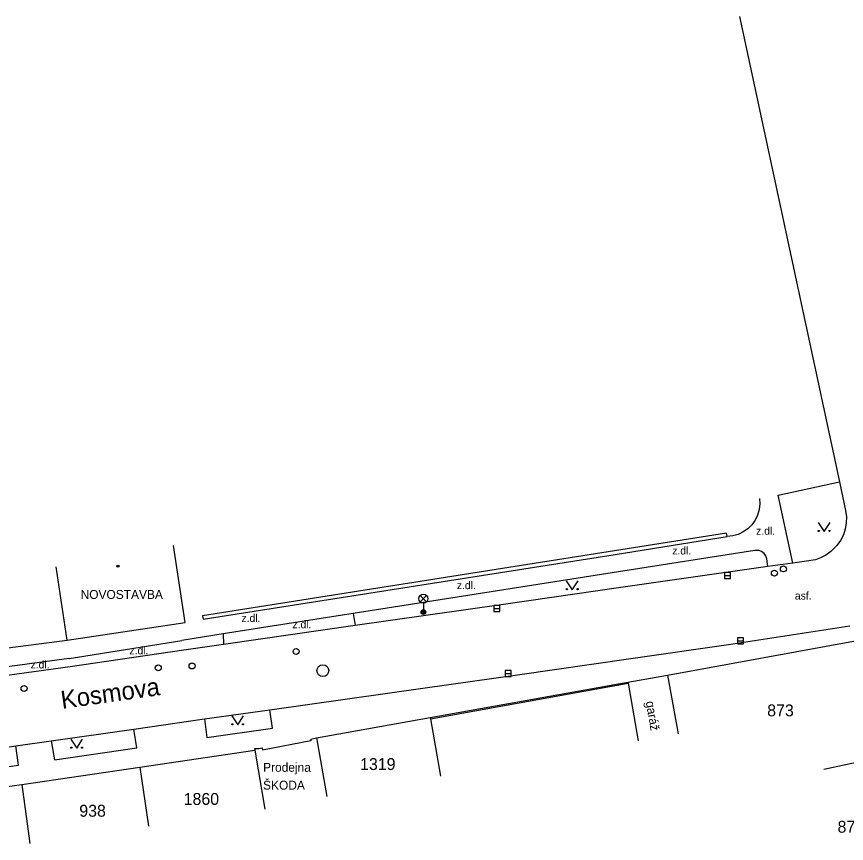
# Model space of a CAD drawing. Extents: x -539515 to -538098, y -1182060 to -1180157.
# Drawn here: x -539150.8 to -539081.1, y -1180319.4 to -1180250 of the extents above; entities that cross this region are included whole.
import ezdxf

# ---------------------------------------------------------------- set-up
doc = ezdxf.new("R2010")
doc.units = 0
for name, color, linetype in [('Vrstva 1', 7, 'Continuous'), ('Vrstva 13', 7, 'Continuous'), ('Vrstva 27', 7, 'Continuous'), ('Vrstva 28', 7, 'Continuous'), ('Vrstva 31', 7, 'Continuous'), ('Vrstva 33', 7, 'Continuous'), ('Vrstva 36', 7, 'Continuous'), ('Vrstva 39', 7, 'Continuous'), ('Vrstva 40', 7, 'Continuous'), ('Vrstva 41', 7, 'Continuous'), ('Vrstva 47', 7, 'Continuous'), ('Vrstva 49', 7, 'Continuous'), ('Vrstva 68', 7, 'Continuous'), ('Vrstva 88', 7, 'Continuous')]:
    doc.layers.add(name, color=color, linetype=linetype)

msp = doc.modelspace()

# ---------------------------------------------------------------- linework, layer by layer
at = {"layer": 'Vrstva 1'}
for p, q in [((-539136.651, -1180300.903), (-539137.621, -1180294.42)), ((-539146.547, -1180302.383), (-539147.468, -1180296.222)), ((-539146.547, -1180302.383), (-539136.651, -1180300.903)), ((-539157.38, -1180303.758), (-539146.547, -1180302.383)), ((-539096.15, -1180305.32), (-539080.21, -1180302.41)), ((-539099.46, -1180305.89), (-539096.15, -1180305.32)), ((-539096.15, -1180305.32), (-539095.257, -1180310.242)), ((-539099.46, -1180305.89), (-539099.442, -1180305.993)), ((-539099.442, -1180305.993), (-539098.614, -1180310.82)), ((-539125.62, -1180310.59), (-539116.07, -1180308.88)), ((-539116.07, -1180308.88), (-539116.052, -1180308.982)), ((-539116.052, -1180308.982), (-539115.191, -1180313.805)), ((-539126.089, -1180310.836), (-539130.136, -1180311.602)), ((-539126.1, -1180310.69), (-539125.62, -1180310.59)), ((-539126.1, -1180310.69), (-539126.089, -1180310.836)), ((-539125.62, -1180310.59), (-539124.736, -1180315.516)), ((-539140.45, -1180313.039), (-539130.806, -1180311.625)), ((-539130.83, -1180311.46), (-539130.46, -1180311.48)), ((-539130.83, -1180311.461), (-539130.806, -1180311.625)), ((-539130.806, -1180311.625), (-539129.952, -1180316.555)), ((-539130.46, -1180311.48), (-539130.17, -1180311.42)), ((-539130.17, -1180311.42), (-539130.136, -1180311.602)), ((-539078.13, -1180312.18), (-539083.018, -1180313.234)), ((-539150.36, -1180314.492), (-539140.45, -1180313.039)), ((-539140.45, -1180313.039), (-539139.725, -1180317.984)), ((-539160.22, -1180315.844), (-539150.36, -1180314.492)), ((-539150.36, -1180314.492), (-539149.683, -1180319.445))]:
    msp.add_line(p, q, dxfattribs=at)
at = {"layer": 'Vrstva 13'}
for p, q in [((-539086.844, -1180290.198), (-539081.711, -1180289.081)), ((-539085.605, -1180295.896), (-539086.844, -1180290.198)), ((-539088.799, -1180294.85), (-539100.248, -1180296.649)), ((-539087.704, -1180296.197), (-539087.803, -1180295.538)), ((-539100.248, -1180296.649), (-539122.537, -1180300.14)), ((-539122.537, -1180300.14), (-539133.451, -1180301.839)), ((-539122.537, -1180300.14), (-539122.374, -1180301.133)), ((-539133.451, -1180301.839), (-539136.922, -1180302.4)), ((-539133.451, -1180301.839), (-539133.435, -1180302.728)), ((-539146.373, -1180303.903), (-539136.922, -1180302.4)), ((-539146.373, -1180303.903), (-539152.78, -1180304.762)), ((-539129.32, -1180309.774), (-539129.537, -1180308.213)), ((-539135.008, -1180308.991), (-539134.809, -1180310.556)), ((-539140.701, -1180311.411), (-539140.953, -1180309.839)), ((-539134.809, -1180310.556), (-539129.32, -1180309.774)), ((-539147.889, -1180310.826), (-539147.62, -1180312.429)), ((-539147.62, -1180312.429), (-539140.701, -1180311.411))]:
    msp.add_line(p, q, dxfattribs=at)
for points in [[(-539088.424, -1180290.462), (-539088.397, -1180290.936), (-539088.45, -1180291.407), (-539088.582, -1180291.863), (-539088.793, -1180292.299), (-539089.063, -1180292.677), (-539089.398, -1180293.012), (-539089.786, -1180293.286), (-539090.213, -1180293.491), (-539090.669, -1180293.622), (-539091.13, -1180293.674)], [(-539087.803, -1180295.538), (-539087.881, -1180295.293), (-539088.031, -1180295.083), (-539088.237, -1180294.929), (-539088.481, -1180294.845), (-539088.738, -1180294.84), (-539088.799, -1180294.85)], [(-539154.212, -1180311.742), (-539153.91, -1180313.325), (-539150.623, -1180312.864), (-539150.862, -1180311.255)]]:
    msp.add_lwpolyline(points, dxfattribs=at)
at = {"layer": 'Vrstva 27'}
for p, q in [((-539091.344, -1180296.935), (-539090.844, -1180296.935)), ((-539110.722, -1180299.708), (-539110.222, -1180299.708)), ((-539090.265, -1180302.42), (-539089.765, -1180302.42)), ((-539109.771, -1180305.186), (-539109.271, -1180305.186))]:
    msp.add_line(p, q, dxfattribs=at)
for points in [[(-539091.344, -1180297.185), (-539090.844, -1180297.185), (-539090.844, -1180296.685), (-539091.344, -1180296.685)], [(-539110.722, -1180299.958), (-539110.222, -1180299.958), (-539110.222, -1180299.458), (-539110.722, -1180299.458)], [(-539090.265, -1180302.67), (-539089.765, -1180302.67), (-539089.765, -1180302.17), (-539090.265, -1180302.17)], [(-539109.771, -1180305.436), (-539109.271, -1180305.436), (-539109.271, -1180304.936), (-539109.771, -1180304.936)]]:
    msp.add_lwpolyline(points, close=True, dxfattribs=at)
msp.add_circle((-539125.082, -1180304.936), 0.5, dxfattribs=at)
at = {"layer": 'Vrstva 28'}
for centre in [(-539086.41, -1180296.39), (-539138.898, -1180304.703), (-539136.063, -1180304.545)]:
    msp.add_circle(centre, 0.25, dxfattribs=at)
at = {"layer": 'Vrstva 31'}
for centre in [(-539087.169, -1180296.742), (-539127.325, -1180303.324), (-539150.169, -1180306.432)]:
    msp.add_circle(centre, 0.25, dxfattribs=at)
at = {"layer": 'Vrstva 33'}
for p, q in [((-539116.906, -1180299.152), (-539116.376, -1180298.622)), ((-539116.906, -1180298.622), (-539116.376, -1180299.152)), ((-539116.641, -1180299.262), (-539116.641, -1180300.012))]:
    msp.add_line(p, q, dxfattribs=at)
for centre, radius in [((-539116.641, -1180298.887), 0.375), ((-539116.641, -1180300.012), 0.2), ((-539116.641, -1180300.012), 0.145), ((-539116.641, -1180300.012), 0.0876)]:
    msp.add_circle(centre, radius, dxfattribs=at)
at = {"layer": 'Vrstva 36'}
for points in [[(-539083.493, -1180292.505), (-539082.993, -1180293.255), (-539082.493, -1180292.505)], [(-539104.641, -1180297.384), (-539104.141, -1180298.134), (-539103.641, -1180297.384)], [(-539132.732, -1180308.741), (-539132.232, -1180309.491), (-539131.732, -1180308.741)], [(-539146.249, -1180310.703), (-539145.749, -1180311.453), (-539145.249, -1180310.703)]]:
    msp.add_lwpolyline(points, dxfattribs=at)
for centre in [(-539083.443, -1180293.205), (-539082.544, -1180293.205), (-539104.591, -1180298.084), (-539103.692, -1180298.084), (-539132.682, -1180309.441), (-539131.783, -1180309.441), (-539146.199, -1180311.403), (-539145.3, -1180311.403)]:
    msp.add_circle(centre, 0.05, dxfattribs=at)
at = {"layer": 'Vrstva 39'}
for radius in [0.09, 0.0398]:
    msp.add_circle((-539142.281, -1180296.157), radius, dxfattribs=at)
at = {"layer": 'Vrstva 68'}
for p, q in [((-539091.177, -1180293.378), (-539100.596, -1180294.873)), ((-539091.13, -1180293.674), (-539091.177, -1180293.378)), ((-539100.549, -1180295.169), (-539091.13, -1180293.674)), ((-539100.596, -1180294.873), (-539135.176, -1180300.319)), ((-539135.129, -1180300.615), (-539100.549, -1180295.169)), ((-539135.176, -1180300.319), (-539135.129, -1180300.615)), ((-539116.07, -1180308.88), (-539099.46, -1180305.89)), ((-539116.052, -1180308.982), (-539099.442, -1180305.993))]:
    msp.add_line(p, q, dxfattribs=at)
at = {"layer": 'Vrstva 88'}
for p, q in [((-539087.704, -1180296.197), (-539100.061, -1180297.962)), ((-539085.605, -1180295.896), (-539087.704, -1180296.197)), ((-539083.719, -1180295.62), (-539085.605, -1180295.896)), ((-539100.061, -1180297.962), (-539109.913, -1180299.365)), ((-539109.913, -1180299.365), (-539122.374, -1180301.133)), ((-539122.374, -1180301.133), (-539133.435, -1180302.728)), ((-539091.014, -1180302.744), (-539080.819, -1180301.172)), ((-539136.74, -1180303.207), (-539146.301, -1180304.61)), ((-539133.435, -1180302.728), (-539136.74, -1180303.207)), ((-539099.225, -1180303.915), (-539091.014, -1180302.744)), ((-539108.748, -1180305.282), (-539099.225, -1180303.915)), ((-539146.301, -1180304.61), (-539152.69, -1180305.486)), ((-539116.478, -1180306.37), (-539108.748, -1180305.282)), ((-539129.537, -1180308.213), (-539116.478, -1180306.37)), ((-539135.008, -1180308.991), (-539129.537, -1180308.213)), ((-539140.953, -1180309.839), (-539135.008, -1180308.991)), ((-539147.889, -1180310.826), (-539140.953, -1180309.839))]:
    msp.add_line(p, q, dxfattribs=at)
for points in [[(-539090.096, -1180250), (-539081.711, -1180289.081), (-539081.194, -1180291.493)], [(-539081.194, -1180291.493), (-539081.121, -1180292.008), (-539081.128, -1180292.529), (-539081.214, -1180293.042), (-539081.378, -1180293.536), (-539081.615, -1180293.999), (-539081.921, -1180294.42), (-539082.058, -1180294.572)], [(-539082.058, -1180294.572), (-539082.42, -1180294.935), (-539082.834, -1180295.238), (-539083.29, -1180295.473), (-539083.719, -1180295.62)], [(-539154.212, -1180311.742), (-539150.862, -1180311.255), (-539147.889, -1180310.826)]]:
    msp.add_lwpolyline(points, dxfattribs=at)

# ---------------------------------------------------------------- texts
at = {"layer": 'Vrstva 40'}
for s, p in [('z.dl.', (-539088.704, -1180293.517)), ('z.dl.', (-539095.741, -1180295.176)), ('z.dl.', (-539113.829, -1180298.091)), ('asf.', (-539085.446, -1180298.962)), ('z.dl.', (-539131.917, -1180300.843)), ('z.dl.', (-539127.638, -1180301.373)), ('z.dl.', (-539141.324, -1180303.562)), ('z.dl.', (-539149.622, -1180304.751))]:
    msp.add_text(s, height=0.65, dxfattribs=at).set_placement(p)
at = {"layer": 'Vrstva 41'}
for s, p in [('NOVOSTAVBA', (-539145.422, -1180298.911)), ('Prodejna', (-539130.1, -1180313.43)), ('ŠKODA', (-539130.1, -1180314.93))]:
    msp.add_text(s, height=0.75, dxfattribs=at).set_placement(p)
msp.add_text('garáž', height=0.75, rotation=279.7345, dxfattribs=at).set_placement((-539097.973, -1180307.555))
at = {"layer": 'Vrstva 47'}
for s, p in [('873', (-539087.771, -1180308.773)), ('1319', (-539121.956, -1180313.281)), ('1860', (-539136.768, -1180316.211)), ('938', (-539145.532, -1180317.203)), ('876', (-539081.865, -1180318.547))]:
    msp.add_text(s, height=1, dxfattribs=at).set_placement(p)
at = {"layer": 'Vrstva 49'}
msp.add_text('Kosmova', height=1.5, rotation=8, dxfattribs=at).set_placement((-539146.975, -1180308.148))

doc.saveas('drawing.dxf')
